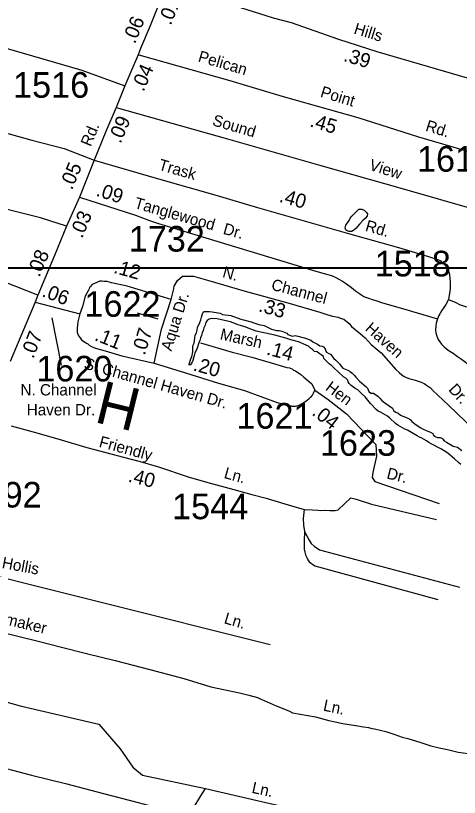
# Model space of a CAD drawing. Extents: x 1945482 to 2853149, y 66427 to 1015778.
# Drawn here: x 2341984 to 2344544, y 145638 to 150145 of the extents above; entities that cross this region are included whole.
import ezdxf

# ---------------------------------------------------------------- set-up
doc = ezdxf.new("R2010")
doc.units = 0
for name, color, linetype in [('Old_Level_10', 7, 'Continuous'), ('Old_Level_11', 7, 'Continuous'), ('Old_Level_17', 7, 'Continuous'), ('Old_Level_22', 7, 'Continuous'), ('Old_Level_25', 7, 'Continuous'), ('Old_Level_32', 7, 'Continuous'), ('Old_Level_35', 7, 'Continuous'), ('Old_Level_60', 7, 'Continuous'), ('Old_Level_63', 7, 'Continuous'), ('Old_Level_8', 7, 'Continuous')]:
    doc.layers.add(name, color=color, linetype=linetype)

msp = doc.modelspace()

# ---------------------------------------------------------------- linework, layer by layer
at = {"layer": 'Old_Level_11'}
for points in [[(2342686.2, 148431.7), (2342805, 148396)], [(2342248.9, 148128.7), (2342194.2, 148402.2)]]:
    msp.add_lwpolyline(points, dxfattribs=at)
at = {"layer": 'Old_Level_25'}
msp.add_line((2316886.9, 148684.9), (2347995, 148689.9), dxfattribs=at)
at = {"layer": 'Old_Level_32'}
for p, q in [((2342438.3, 149311.9), (2342352.6, 149098.8)), ((2342352.6, 149098.8), (2342276.8, 148930.7)), ((2342113, 148533.7), (2342097.2, 148493.3)), ((2342097.2, 148493.3), (2342355.1, 148426.3))]:
    msp.add_line(p, q, dxfattribs=at)
for points in [[(2342854.9, 150314), (2343095.7, 150239.5), (2343282.1, 150192), (2343470, 150132.8), (2343573.2, 150105.7), (2343846.7, 150008.6), (2344069.1, 149938), (2344834, 149715.7)], [(2342818.8, 150230.5), (2342759.9, 150086.1), (2342705.3, 149954.9), (2342690.6, 149919.6)], [(2341171.1, 150172.6), (2341501.7, 150073.6), (2341826.9, 149986.1), (2342142, 149896.6), (2342365.6, 149829.5), (2342613.8, 149739.3)], [(2342690.6, 149919.6), (2342661.3, 149847.5), (2342613.8, 149739.3)], [(2342690.6, 149919.6), (2342694.8, 149918.3), (2343219.2, 149769.9), (2343528.3, 149678.5), (2343787.8, 149605.1), (2343959.2, 149556.6), (2344307.8, 149445.9), (2344493.9, 149391.8), (2344651.9, 149344.4), (2344809.8, 149297), (2344938.4, 149255.2), (2344965.2, 149244.3)], [(2342613.8, 149739.3), (2342564.5, 149614.9), (2342505.3, 149476.4), (2342438.3, 149311.9)], [(2341047.6, 149705.8), (2341428.5, 149603.8), (2341621.6, 149546.8), (2341861.5, 149485.8), (2342077, 149426.8), (2342264, 149378), (2342438.3, 149311.9)], [(2342276.8, 148930.7), (2342128.3, 148978.8), (2341765.7, 149070.2), (2341689.5, 149092.6), (2341428.1, 149172.4), (2341188.7, 149231.6), (2340944.9, 149306.8)], [(2342438.3, 149311.9), (2342809.2, 149204.2), (2343146.1, 149107.9), (2343380.6, 149039.4), (2343648.9, 148961), (2343905.4, 148888.5), (2344192.2, 148808.2), (2344366.1, 148755.9), (2344419.7, 148739.4), (2344436.8, 148730.6), (2344448.7, 148719.6), (2344459, 148709.8), (2344466.6, 148699.9), (2344472.2, 148691)], [(2342352.6, 149098.8), (2342675.8, 148994), (2342756.4, 148962.6), (2342808.8, 148946.5)], [(2342276.8, 148930.7), (2342207.7, 148762.2), (2342113, 148533.7)], [(2342113, 148533.7), (2341922.5, 148607.1), (2341804.6, 148633.6), (2341574.9, 148704.8), (2341550.5, 148708.8), (2341461.1, 148735.3), (2341250, 148797.1), (2341042.3, 148843.1), (2340834.2, 148911.7)], [(2342880.8, 148509), (2342626.9, 148584.5), (2342537.6, 148603.6), (2342511.7, 148612.6), (2342493.7, 148612.6), (2342482.4, 148613.8), (2342477.9, 148613.8), (2342470, 148613.8), (2342439.5, 148600.2), (2342426.5, 148594.6), (2342416.9, 148582.2), (2342411.3, 148576.5), (2342409.1, 148569.8), (2342402.3, 148558.5), (2342385.9, 148526.9), (2342370.7, 148467), (2342355.1, 148426.3)], [(2342880.8, 148509), (2342895.4, 148562.2), (2342899.4, 148585.6), (2342917.5, 148618.3), (2342947.9, 148642), (2343011.3, 148642.1), (2343091, 148619.6), (2343309.4, 148556.7), (2343554, 148488.3), (2343740.2, 148435.6), (2343779.1, 148422), (2343812.4, 148411.5), (2343844.5, 148405.8), (2343856.3, 148400.7), (2343878.3, 148395.6), (2343908.8, 148370.3), (2343921.5, 148352.5), (2343974.8, 148309.3), (2344000.2, 148286.4), (2344035.7, 148248.4), (2344094.1, 148200.1), (2344178.4, 148103.7), (2344197.7, 148086.7), (2344212.7, 148073.9), (2344226.5, 148064.2), (2344238.6, 148058.1), (2344252.9, 148052.8), (2344276.8, 148046.5), (2344289.4, 148042.1), (2344307.1, 148036.6), (2344323, 148030.6), (2344341.1, 148022.8), (2344348.5, 148018.3), (2344360.6, 148011.1), (2344377.1, 147999), (2344393.9, 147982.2), (2344417.4, 147959.2), (2344483.9, 147897.5), (2344626.5, 147760.4)], [(2342097.2, 148493.3), (2342030.4, 148332.8), (2341953.5, 148150.6)], [(2342783.1, 148140.4), (2342825.1, 148337.4), (2342880.8, 148509)], [(2342355.1, 148426.3), (2342343.6, 148379.6), (2342341.4, 148357.6), (2342340.2, 148344), (2342339.1, 148330.5), (2342338.9, 148316.9), (2342347.3, 148298.3), (2342355.8, 148286.4), (2342364.3, 148276.3), (2342377.8, 148266.1), (2342388, 148261), (2342393, 148256), (2342401.5, 148252.6), (2342409, 148245.5), (2342422.7, 148237.7), (2342438.7, 148228.9), (2342457.8, 148224), (2342500.8, 148212.3), (2342596.5, 148183), (2342783.1, 148140.4)], [(2343051.1, 148259), (2343233.6, 148204), (2343347.5, 148175.8), (2343458.1, 148142), (2343511.1, 148127.3), (2343529.1, 148121.7), (2343548.3, 148116), (2343565.2, 148113.8), (2343582.2, 148105.9), (2343586.7, 148101.3), (2343599.7, 148096.8), (2343611.5, 148086.7), (2343628.6, 148078.3), (2343646.7, 148060.7), (2343693.8, 148022.3), (2343711.1, 147984.8)], [(2342783.1, 148140.4), (2342964.6, 148085), (2343155.3, 148026.6), (2343304.7, 147983.4), (2343493.4, 147913.8), (2343529.5, 147903.7), (2343557.4, 147896), (2343571.6, 147894.2), (2343574.9, 147893.7), (2343593.3, 147893.1), (2343599.2, 147893.7), (2343607, 147894.7), (2343619.7, 147898.4), (2343630.6, 147904.1), (2343641.5, 147910.5), (2343649.5, 147916.7), (2343658.8, 147922.6), (2343667.4, 147928.9), (2343677.2, 147936.8), (2343685.1, 147944.3), (2343691.2, 147949.5), (2343696.8, 147956.3), (2343703.3, 147967.1), (2343711.1, 147984.8)], [(2343711.1, 147984.8), (2343787.4, 147931.3), (2343893.8, 147847.9)], [(2341958.4, 147780.2), (2342086.3, 147744.3), (2342227.9, 147705.1), (2342395.1, 147655.6), (2342606.6, 147599.2), (2342702.2, 147573.6), (2342807.9, 147542.9), (2342979.9, 147486.5), (2343094.1, 147452.9), (2343242.4, 147411.9), (2343346.6, 147384.5), (2343428.8, 147363.1), (2343537.1, 147329.7), (2343649.4, 147296.4), (2343697.4, 147294.6), (2343727.3, 147292.9), (2343744.7, 147292.3), (2343765.4, 147293.1), (2343796.9, 147292.3), (2343827.5, 147291.5), (2343845.7, 147295.2), (2343917.9, 147364.5), (2343948.1, 147356.5), (2344037.2, 147328.9), (2344412.6, 147239.7)]]:
    msp.add_lwpolyline(points, dxfattribs=at)
at = {"layer": 'Old_Level_35'}
msp.add_line((2343647.2, 148691.1), (2343649.8, 148690.4), dxfattribs=at)
for points in [[(2342564.5, 149614.9), (2343205.8, 149434.5), (2343731, 149283.6), (2344214.2, 149148.5), (2344642.8, 149025), (2345111.8, 148891.9), (2345430.7, 148795.5)], [(2342808.8, 148946.5), (2343716.8, 148671.3), (2343776.9, 148653.6), (2343807.1, 148646), (2343831.1, 148635.8), (2343849.2, 148625.6), (2343869.4, 148614.3), (2343893.3, 148598.2), (2343921.7, 148577), (2343945.7, 148558.6), (2343967.7, 148542.7), (2343981.5, 148532.7), (2343993.7, 148525), (2344007.7, 148519), (2344019.7, 148515.2), (2344041.3, 148507.2), (2344061.9, 148501.5), (2344100.1, 148489.5), (2344216.3, 148456.4), (2344418.8, 148397.4)], [(2344472.2, 148691), (2344472.9, 148690), (2344479, 148675.8), (2344483.4, 148665.8), (2344487.2, 148651.9), (2344489.7, 148629.3), (2344491.1, 148610.7), (2344491.7, 148595.9), (2344491.4, 148571.3), (2344489.8, 148553.8), (2344486, 148534), (2344482.1, 148507.9)], [(2344482.1, 148507.9), (2344466.4, 148479.7), (2344450.9, 148456.8), (2344446, 148448.4), (2344436.2, 148432.2), (2344432.5, 148425.5), (2344426.6, 148415.4), (2344418.8, 148397.4)], [(2344482.1, 148507.9), (2344524.1, 148489.9), (2344545.6, 148478.6), (2344578.8, 148468.4), (2344626.4, 148458.8), (2344662.5, 148453), (2344693.9, 148447.3), (2344722.7, 148441.3), (2344740.5, 148437.4), (2344766.4, 148429.9), (2344784.4, 148422.4), (2344800.5, 148413.8), (2344808.7, 148407.6), (2344821, 148395.6), (2344844.2, 148362.7), (2344867.5, 148305.9)], [(2344418.8, 148397.4), (2344410.7, 148371.2), (2344408.3, 148355.3), (2344407.3, 148331), (2344409.3, 148315.3), (2344413.6, 148297.4), (2344422.6, 148277.4), (2344431.3, 148263.3), (2344442, 148250.6), (2344455.7, 148235.8), (2344470, 148223.5), (2344485.9, 148211.7), (2344507.8, 148197.8), (2344534.1, 148179.8), (2344556.7, 148163.3), (2344580.4, 148146.2), (2344608.7, 148120.4), (2344634.6, 148094.8), (2344676.7, 148058.7), (2344717, 148027.2), (2344750.2, 148002.5), (2344777.5, 147983.6), (2344819.7, 147955.4)], [(2343893.8, 147847.9), (2344063.2, 147671.1), (2344066.9, 147604.2), (2344044.6, 147511.2), (2344040.9, 147481.4), (2344055.8, 147459.1), (2344427.4, 147332.7)], [(2343649.4, 147296.4), (2343643.5, 147246.2), (2343645.7, 147206.3), (2343650.1, 147170.4)], [(2343650.1, 147170.4), (2343648.3, 147116.1), (2343648.4, 147096.1), (2343649.5, 147068.6), (2343652.9, 147050.3), (2343657, 147036.7), (2343663.6, 147020.9), (2343670, 147007.4), (2343677.7, 146994.6)], [(2343650.1, 147170.4), (2343666, 147142.4), (2343677.7, 147119.6), (2343690.2, 147102), (2343705.9, 147085.4)], [(2343705.9, 147085.4), (2343737.4, 147064.7), (2344544.2, 146849.6)], [(2341484.8, 147011.7), (2343453.1, 146519.5)], [(2343677.7, 146994.6), (2343709.6, 146972.2), (2344419.4, 146777.9)], [(2341358.1, 146716.4), (2341494.1, 146687.3), (2341650.5, 146650.2), (2341752.9, 146626.6), (2341884.8, 146593.5), (2342113.4, 146538.8), (2342249.7, 146503.5), (2342394, 146466.6), (2342558.3, 146427.4), (2342758.6, 146374.6), (2342954.9, 146323.6), (2343109.5, 146274.6)], [(2341212, 146377.2), (2341386.2, 146330.2), (2341610.9, 146273.8), (2341799.3, 146224.8), (2342009.7, 146166.1), (2342463.5, 146059.2)], [(2343109.5, 146274.6), (2343275.7, 146239.5), (2343329.7, 146225.9), (2343379.8, 146212.4), (2343399.8, 146204.4), (2343418.2, 146196.6), (2343488, 146164.9), (2343532.4, 146147.3), (2343564.3, 146135.4), (2343582.4, 146125.6)], [(2343582.4, 146125.6), (2343714.7, 146102.3), (2343790.7, 146080.7), (2343828.7, 146072.7), (2343872.8, 146063.2), (2343908.8, 146057.4), (2343946.1, 146051.7), (2343991, 146044), (2344021, 146039.9), (2344038.6, 146035.3), (2344055.2, 146032), (2344087.3, 146024.5), (2344119.4, 146016.5), (2344171.3, 146000.9), (2344213.6, 145985.1), (2344247.7, 145977.3), (2344315.8, 145955.7), (2344380, 145934.3), (2344428.1, 145922.4), (2344475.7, 145912.8), (2344538.3, 145898.9), (2344624.4, 145887.5), (2344706.3, 145866.1)], [(2342463.5, 146059.2), (2342586.5, 145918.1), (2342660.5, 145811.7), (2342715.9, 145765.4), (2343078.9, 145688.2)], [(2341068.2, 146020.6), (2341356.7, 145953.9), (2341583, 145893.3), (2341825.7, 145830.7), (2342076.1, 145766.1), (2342272.6, 145717.4), (2342490.8, 145660.7), (2342691.5, 145607.9), (2342806.3, 145576.7), (2342867.6, 145561), (2342911.4, 145548.7), (2342929.6, 145545.4), (2342935.6, 145543.7), (2342951.7, 145542.4), (2342961.5, 145542.8), (2342973.6, 145545.2), (2342985.6, 145549.6), (2342993.9, 145555.5), (2342999.8, 145561.7), (2343015.9, 145586.9), (2343035.4, 145617.9), (2343053.3, 145645.8), (2343078.9, 145688.2)], [(2343078.9, 145688.2), (2343269.3, 145645.2), (2343427.6, 145608.5), (2343553.8, 145579), (2343642.1, 145555.6), (2343770.1, 145522.2), (2343856.5, 145503), (2343996.7, 145467.5), (2344030.6, 145457.7), (2344063.9, 145446.2), (2344108.9, 145428.3), (2344161, 145404.8), (2344193, 145392.9), (2344231.2, 145380.9), (2344267, 145372.2), (2344333.6, 145357.7), (2344409.5, 145338.1), (2344573.9, 145297)]]:
    msp.add_lwpolyline(points, dxfattribs=at)
at = {"layer": 'Old_Level_60'}
for points in [[(2343908, 148899.9), (2343893.5, 148905.3), (2343888.5, 148910.5), (2343886, 148922.1), (2343889.5, 148937), (2343899.2, 148949.4), (2343907.7, 148962.7), (2343913.5, 148976.9), (2343923.2, 148988.9), (2343934.7, 148999.7), (2343956.5, 149022), (2343965, 149029.3), (2343981, 149029.8), (2343995, 149023.3), (2344006.5, 149012.2), (2344014.2, 149002.2), (2344011.5, 148987.9), (2344001.5, 148975), (2343990, 148965), (2343967.5, 148941.7), (2343947.2, 148917.7), (2343936.2, 148907.3), (2343923, 148900), (2343908, 148899.9)], [(2343040.5, 148257.7), (2343031.7, 148227.5), (2343025.7, 148213.6), (2343018.5, 148200), (2343015.2, 148185.1), (2343006.2, 148156), (2343000, 148142.4), (2342990.5, 148130.4), (2342986, 148131.3), (2342986, 148135.9), (2342995.7, 148165.2), (2343001.7, 148179.1), (2343005.5, 148193.9), (2343007, 148210.2), (2343006.7, 148241.8), (2343013.5, 148255.5), (2343016.7, 148270.5), (2343017.5, 148286.1), (2343019.7, 148302), (2343027, 148316.4), (2343031, 148331.7), (2343034, 148347.4), (2343047, 148375.6), (2343052.5, 148390.8), (2343056, 148405.9), (2343061, 148420.1), (2343067, 148435), (2343072.5, 148438.8), (2343103.2, 148438.6), (2343118.5, 148437.6), (2343165.2, 148428.6), (2343178.5, 148421.7), (2343193.7, 148419), (2343209.5, 148418.1), (2343225, 148415.9), (2343283, 148394.7), (2343298, 148390.1), (2343343.5, 148379.3), (2343357.7, 148373.6), (2343387.5, 148364), (2343417.5, 148357.9), (2343445.5, 148343.8), (2343459.5, 148337.5), (2343489.7, 148329.7), (2343505.2, 148329.6), (2343520.2, 148324.7), (2343549, 148314.1), (2343555, 148307.2), (2343582.5, 148297), (2343597.5, 148299.8), (2343612.5, 148297), (2343657.5, 148286), (2343686.5, 148274.1), (2343698.5, 148264.7), (2343725.7, 148250.2), (2343738.5, 148241.3), (2343752.7, 148239.5), (2343760.7, 148235.5), (2343770.2, 148223.6), (2343772.2, 148213.7), (2343778.5, 148204.9), (2343791, 148195.8), (2343800.7, 148192.5), (2343820.2, 148168.7), (2343832.5, 148158.2), (2343855, 148136.1), (2343863, 148123), (2343872.5, 148113), (2343900, 148099.9), (2343914, 148092), (2343926.5, 148082.6), (2343937.5, 148071.8), (2343946.5, 148059.5), (2343967.5, 148036.7), (2344004.5, 148007.4), (2344015.2, 147996.7), (2344017.5, 147986.9), (2344021.7, 147977.5), (2344033.5, 147967.9), (2344048.7, 147967.2), (2344074.2, 147949.9), (2344085, 147939.1), (2344094.7, 147927.5), (2344107.5, 147918.1), (2344119.7, 147907.8), (2344158.7, 147881.2), (2344160.5, 147875.1), (2344164.5, 147867.8), (2344177.5, 147859.3), (2344191.5, 147851.8), (2344204.7, 147841.7), (2344247.2, 147823.9), (2344260.5, 147816), (2344271, 147803.9), (2344295.5, 147785.9), (2344321.7, 147768.5), (2344335, 147761.3), (2344362.5, 147748.8), (2344377.5, 147743.3), (2344391.2, 147736.2)], [(2344552, 147556), (2344538.5, 147567.3), (2344515.5, 147589.2), (2344479.2, 147620.5), (2344465.7, 147630), (2344438, 147647), (2344381.2, 147675.4), (2344368, 147683.2), (2344355.2, 147692.6), (2344328.7, 147708.6), (2344313.7, 147714.6), (2344300, 147721.9), (2344245.2, 147755.6), (2344230.5, 147761), (2344216, 147768.1), (2344203.2, 147776.4), (2344189.2, 147784), (2344176.5, 147793.2), (2344142, 147825.1), (2344130, 147834.9), (2344116.2, 147842.5), (2344089.7, 147859.3), (2344075, 147864), (2344063.7, 147874.6), (2344031, 147909.1), (2344001, 147946.1), (2343978.2, 147967.2), (2343968.5, 147977.8), (2343958.2, 147987.4), (2343944, 147994.1), (2343919.2, 148012.6), (2343908, 148023.7), (2343903.5, 148033.8), (2343901.2, 148043.5), (2343889.2, 148053.7), (2343876.2, 148061.6), (2343818.5, 148115.2), (2343807.5, 148126.7), (2343795.5, 148136), (2343762, 148167.6), (2343759.5, 148178.9), (2343747.7, 148189), (2343734.5, 148196.8), (2343723, 148206.5), (2343708.5, 148208.2), (2343697.7, 148219.4), (2343685.5, 148228), (2343673.7, 148238.2), (2343660, 148245.1), (2343616.5, 148263.7), (2343572.5, 148274.9), (2343542.2, 148284.6), (2343480.5, 148302.7), (2343371.2, 148326.3), (2343356.5, 148331.1), (2343326.2, 148343.6), (2343311.5, 148348.1), (2343282.2, 148358.9), (2343267.5, 148362.6), (2343223.2, 148378.7), (2343207.5, 148382.8), (2343147.5, 148395.8), (2343117, 148399.1), (2343101.7, 148395.2), (2343088.5, 148387.9), (2343081.2, 148374.7), (2343077, 148359.2), (2343071, 148344.8), (2343066.5, 148329.4), (2343060.5, 148315.2), (2343056, 148300.6), (2343050, 148286.8), (2343046.5, 148271.8), (2343040.5, 148257.7)], [(2344391.2, 147736.2), (2344392.7, 147727.8), (2344404.5, 147718.1), (2344418.7, 147712.8), (2344433.5, 147711.7), (2344447.7, 147706.4), (2344449.7, 147701.9), (2344456.2, 147693.9), (2344469.7, 147686.4), (2344508.7, 147661.5), (2344533.2, 147655.9), (2344559, 147638.2)]]:
    msp.add_lwpolyline(points, dxfattribs=at)
at = {"layer": 'Old_Level_63'}
msp.add_lwpolyline([(2346064.1, 148689.8), (2332656.4, 148689.8), (2332656.4, 154600.9), (2346064.1, 154600.9)], close=True, dxfattribs=at)
msp.add_lwpolyline([(2343900.4, 141886.2), (2325416.4, 141886.2), (2325416.4, 148689.8), (2346064.1, 148689.8)], dxfattribs=at)

# ---------------------------------------------------------------- texts
at = {"layer": 'Old_Level_10'}
for s, rotation, p in [('Sound ', 343.6478, (2343115.2, 149513.3)), ('View', 342.6407, (2344019.3, 149256.7)), ('Hollis', 349.4063, (2341901.8, 146960.4)), ('Shoemaker', 346.5606, (2341718, 146683.9)), ('Ln.', 343.8194, (2343182.3, 146642.1)), ('Ln.', 348.1128, (2343755.2, 146138.4)), ('Ln.', 347.6156, (2343342.7, 145664.5))]:
    msp.add_text(s, height=65.62, rotation=rotation, dxfattribs=at).set_placement(p)
at = {"layer": 'Old_Level_11'}
for s, height, rotation, p in [('Hills', 65.62, 342.933, (2343931.1, 150042.3)), ('Pelican ', 65.62, 343.5846, (2343032.4, 149881.6)), ('Point', 65.62, 343.0236, (2343737.9, 149677.7)), ('Rd.', 65.62, 67.5533, (2342417.4, 149385.5)), ('Rd.', 65.62, 342.7851, (2344344.9, 149482.1)), ('Trask ', 65.62, 344.0499, (2342803.9, 149256.9)), ('Tanglewood', 65.62, 344.0752, (2342664.3, 149036.4)), ('Rd.', 65.62, 343.9498, (2343997.3, 148905.2)), ('Dr.', 65.62, 344.2206, (2343176.8, 148887.7)), ('N.', 65.62, 344.3678, (2343173.5, 148638)), ('Channel', 65.62, 345.0854, (2343454.7, 148565.5)), ('Aqua Dr.', 65.62, 72.6378, (2342883, 148206.7)), ('Haven', 65.62, 318.3184, (2343996, 148333.9)), ('Marsh ', 65.62, 347.4313, (2343159.8, 148278.9)), ('S. Channel Haven Dr.', 65.617, 344.142, (2342373.7, 148111.1)), ('Hen', 65.62, 323.0311, (2343766.7, 147989.8)), ('Dr.', 65.62, 312.2153, (2344477.7, 147986.4)), ('Friendly ', 65.62, 344.784, (2342461.2, 147659.4)), ('Ln.', 65.62, 344.5243, (2343182.1, 147479.7)), ('Dr.', 65.62, 346.3663, (2344121.1, 147476.8))]:
    msp.add_text(s, height=height, rotation=rotation, dxfattribs=at).set_placement(p)
for s, p in [('N. Channel', (2342012.3, 147954.7)), (' Haven Dr.', (2342024.1, 147839.8))]:
    msp.add_text(s, height=65.62, dxfattribs=at).set_placement(p)
at = {"layer": 'Old_Level_17'}
for s, rotation, p in [('.01', 67.8012, (2342879, 150085.2)), ('.06', 67.8012, (2342672.6, 149978.2)), ('.39', 343.1113, (2343871.3, 149884.3)), ('.04', 66.2677, (2342722, 149702.3)), ('.09', 66.8715, (2342589.5, 149403.5)), ('.45', 343.0327, (2343677.1, 149506.6)), ('.05', 66.8688, (2342308.9, 149135.8)), ('.09', 342.0246, (2342443.7, 149107.2)), ('.40', 343.7239, (2343500.5, 149072.7)), ('.03', 67.3475, (2342368.1, 148856.6)), ('.08', 67.1438, (2342121.1, 148632.8)), ('.12', 344.4537, (2342544.9, 148662.5)), ('.06', 339.0734, (2342131.2, 148527.6)), ('.33', 344.1978, (2343381, 148440.8)), ('.07', 72.6378, (2342729.1, 148182.6)), ('.07', 68.8579, (2342086.1, 148163.1)), ('.11', 338.0837, (2342434.4, 148275)), ('.14', 345.1872, (2343426.9, 148191.5)), ('.20', 344.6315, (2343003.9, 148099.9)), ('.04', 321.8901, (2343688.8, 147846.9)), ('.40', 345.735, (2342629, 147458.7))]:
    msp.add_text(s, height=82.02, rotation=rotation, dxfattribs=at).set_placement(p)
at = {"layer": 'Old_Level_22'}
msp.add_text('H', height=246.1, rotation=166.0768, dxfattribs=at).set_placement((2342721.6, 147985))
at = {"layer": 'Old_Level_8'}
for s, p in [('1516', (2341969.2, 149671.5)), ('1616', (2344299.8, 149244.8)), ('1732', (2342636.8, 148784.4)), ('1518', (2344055.8, 148641.2)), ('1622', (2342381, 148408.4)), ('1620', (2342103.6, 148035.5)), ('1621', (2343257.9, 147763.2)), ('1623', (2343739.8, 147607)), ('1492', (2341695.1, 147308.7)), ('1544', (2342886.8, 147241.3))]:
    msp.add_text(s, height=147.64, dxfattribs=at).set_placement(p)

doc.saveas('drawing.dxf')
